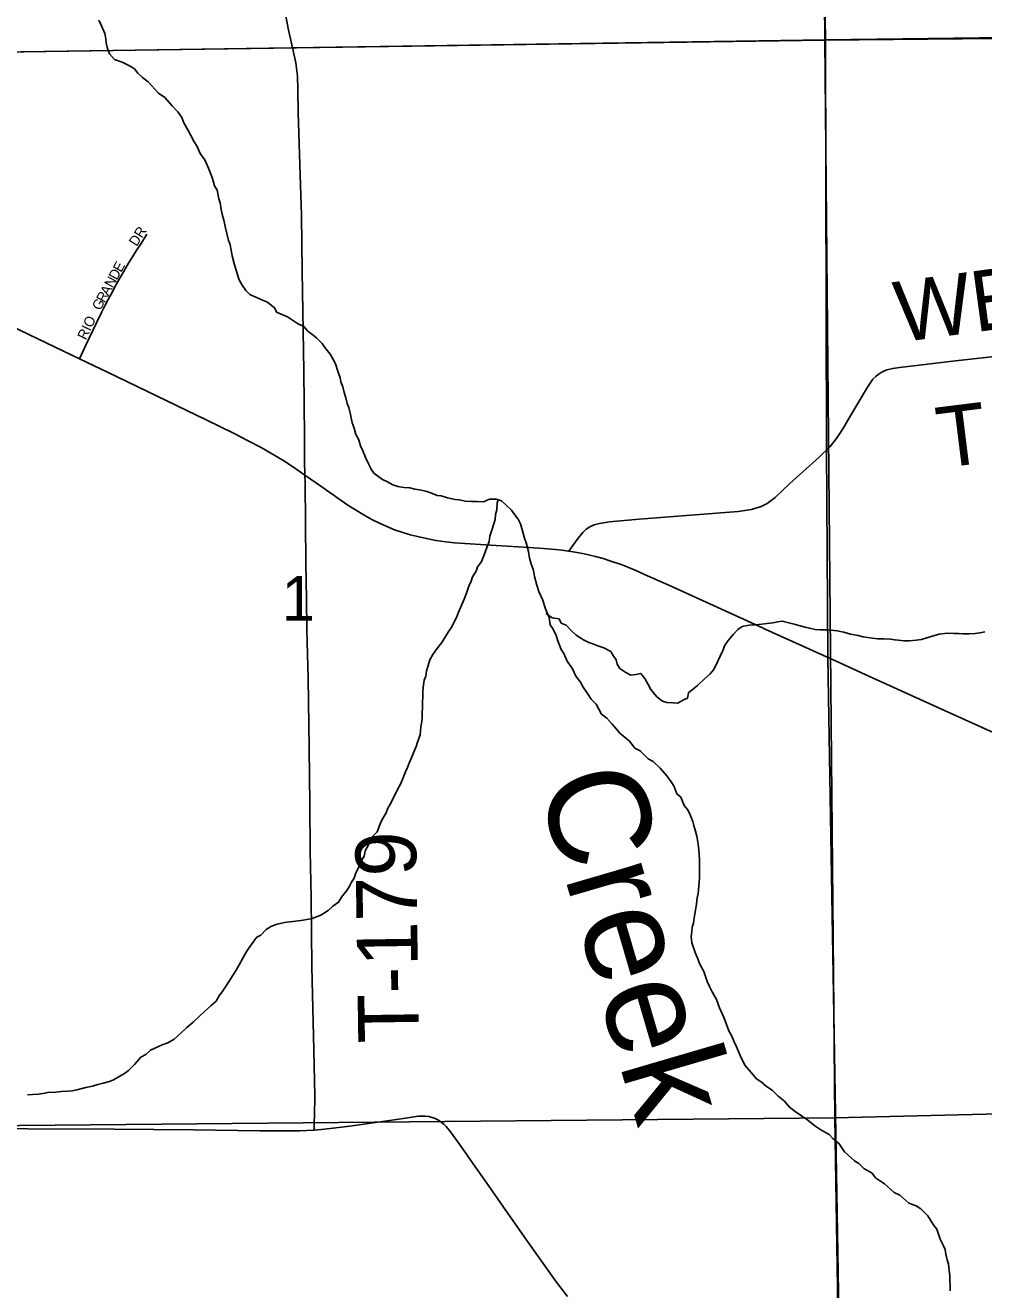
# Model space of a CAD drawing. Extents: x 1985906 to 2360102, y 891258 to 1222054.
# Drawn here: x 2168192 to 2172931, y 987802 to 994057 of the extents above; entities that cross this region are included whole.
import ezdxf

# ---------------------------------------------------------------- set-up
doc = ezdxf.new("R2010")
doc.units = 0
for name, color, linetype in [('GM_X_Minor_River', 7, 'Continuous'), ('GM_X_Minor_River_Text', 7, 'Continuous'), ('GM_X_Section', 7, 'Continuous'), ('GM_X_Section_Text', 7, 'Continuous'), ('GM_X_Township', 7, 'Continuous'), ('GM_X_Township_Road', 7, 'Continuous'), ('GM_X_Township_Road_Text', 7, 'Continuous'), ('GM_X_Township_Subdivision', 7, 'Continuous'), ('GM_X_Township_Subdivision_Text', 7, 'Continuous'), ('GM_X_US_Route', 7, 'Continuous')]:
    doc.layers.add(name, color=color, linetype=linetype)

msp = doc.modelspace()

# ---------------------------------------------------------------- linework, layer by layer
at = {"layer": 'GM_X_Minor_River'}
for points in [[(2168555.4, 994082.5), (2168569.6, 994054.4), (2168585.9, 994016.4)], [(2168585.9, 994016.4), (2168590, 993990.3), (2168592.2, 993970.3), (2168598.4, 993942.2), (2168608.6, 993916.2), (2168632.7, 993888.2), (2168670.8, 993874.3), (2168710.9, 993854.5), (2168733, 993840.6), (2168749.1, 993820.6), (2168771.2, 993798.6), (2168799.3, 993776.7), (2168851.7, 993720.8), (2168881.8, 993698.8), (2168918.1, 993658.9), (2168946.3, 993628.9), (2168966.4, 993600.9), (2168976.6, 993574.9), (2168996.9, 993536.9), (2169011, 993510.9), (2169027.2, 993480.8), (2169041.4, 993456.8), (2169057.6, 993422.8), (2169079.8, 993390.8), (2169098.1, 993350.8), (2169118.4, 993298.7), (2169128.7, 993262.6), (2169140.8, 993240.6), (2169149.1, 993198.5), (2169155.3, 993178.5), (2169161.5, 993146.4), (2169167.7, 993116.3), (2169173.9, 993092.2), (2169182.1, 993054.2), (2169196.6, 992992), (2169204.7, 992972), (2169208.8, 992951.9), (2169215.1, 992915.8), (2169227.4, 992871.8), (2169235.6, 992845.7), (2169247.9, 992801.6), (2169264.1, 992771.6), (2169282.2, 992745.6), (2169302.3, 992725.6), (2169364.5, 992697.9), (2169390.5, 992688), (2169426.7, 992658), (2169434.8, 992638), (2169488.9, 992614.2), (2169539.1, 992582.4), (2169569.2, 992566.5), (2169589.3, 992544.5), (2169609.4, 992528.6), (2169631.5, 992510.6), (2169659.7, 992482.7), (2169673.8, 992462.7), (2169700, 992430.7), (2169716.2, 992402.7), (2169728.4, 992376.7), (2169736.6, 992350.6), (2169748.8, 992312.5), (2169753, 992292.5), (2169763.1, 992268.5), (2169769.3, 992240.4), (2169777.5, 992214.3), (2169783.7, 992186.3), (2169791.8, 992166.2), (2169800.1, 992132.2), (2169808.4, 992090.1), (2169818.5, 992064), (2169826.8, 992031.9), (2169840.9, 992005.9), (2169849.1, 991975.9), (2169861.3, 991951.8), (2169875.5, 991915.8), (2169891.8, 991883.8), (2169901.9, 991861.8), (2169916, 991841.8), (2169958.2, 991809.9), (2169980.3, 991799.9), (2170010.3, 991784), (2170034.4, 991776.2), (2170064.4, 991770.3), (2170094.4, 991768.4), (2170118.4, 991762.5), (2170142.4, 991758.7), (2170172.4, 991752.8), (2170206.4, 991740.9), (2170228.5, 991731), (2170248.5, 991729.1), (2170280.5, 991719.3), (2170318.5, 991711.4), (2170338.5, 991709.5), (2170368.5, 991703.7), (2170398.5, 991701.8), (2170428.5, 991702), (2170458.5, 991700.1), (2170488.4, 991712.3), (2170520.3, 991712.5), (2170546.3, 991704.6), (2170572.5, 991680.7)], [(2170530.4, 991709.5), (2170526.4, 991694.5), (2170524.7, 991660.3), (2170516.9, 991636.2), (2170515, 991612.1), (2170501.4, 991563.9), (2170489.7, 991529.7), (2170485.8, 991503.6), (2170478, 991481.5), (2170470.2, 991461.3), (2170460.4, 991433.2), (2170446.6, 991401), (2170428.8, 991378.8), (2170421, 991356.7), (2170403.2, 991328.5), (2170397.4, 991306.4), (2170385.5, 991282.3), (2170373.8, 991248.1), (2170362, 991217.9), (2170346.3, 991179.7), (2170334.5, 991153.5), (2170324.7, 991127.4), (2170310.9, 991103.2), (2170301.1, 991081.1), (2170283.3, 991054.9), (2170269.4, 991032.8), (2170251.7, 991004.6), (2170227.9, 990972.3), (2170208.1, 990944.1), (2170192.3, 990917.9), (2170184.5, 990889.8), (2170176.7, 990863.7), (2170172.9, 990837.5), (2170165.1, 990817.4), (2170159.3, 990783.3), (2170157.5, 990761.2), (2170157.7, 990737.1), (2170155.9, 990707), (2170156.1, 990678.9), (2170154.2, 990656.8), (2170154.4, 990636.7), (2170152.6, 990612.7), (2170148.7, 990586.5), (2170145, 990546.4), (2170131.3, 990510.2), (2170125.5, 990490.1), (2170111.7, 990457.9), (2170099.9, 990429.7), (2170090.1, 990407.6), (2170082.3, 990385.5), (2170072.4, 990363.3), (2170060.6, 990335.2), (2170046.9, 990303), (2170033.1, 990276.8), (2170019.3, 990248.6), (2170007.5, 990226.5), (2169997.6, 990206.4), (2169985.8, 990184.2), (2169976, 990162.1), (2169962.2, 990135.9), (2169950.3, 990115.8), (2169932.7, 990067.5), (2169904.9, 990039.3), (2169889.2, 990003.1), (2169873.4, 989972.9), (2169867.6, 989946.8), (2169849.8, 989916.5), (2169842, 989892.4), (2169826.2, 989864.2), (2169818.4, 989838.1), (2169804.6, 989818), (2169794.7, 989797.8), (2169782.9, 989777.7), (2169755.2, 989743.4), (2169741.4, 989719.3), (2169713.5, 989699), (2169689.7, 989678.8), (2169653.9, 989654.6), (2169610.1, 989638.3), (2169566.2, 989630), (2169530.2, 989625.8), (2169500.3, 989621.7), (2169474.3, 989619.5), (2169438.4, 989611.3), (2169410.5, 989601.1), (2169382.7, 989584.9), (2169356.9, 989556.6), (2169337, 989546.5), (2169323.2, 989526.4), (2169305.3, 989504.2), (2169289.5, 989480), (2169277.7, 989459.9), (2169258, 989423.7), (2169234.3, 989383.4), (2169220.5, 989359.2), (2169200.7, 989329), (2169182.9, 989300.8), (2169169.1, 989280.7), (2169151.3, 989256.5), (2169135.5, 989230.3), (2169109.7, 989206.1)], [(2170572.5, 991680.7), (2170596.6, 991658.7), (2170612.8, 991634.7), (2170628.9, 991614.7), (2170641.1, 991590.7), (2170651.3, 991556.7), (2170661.5, 991520.6), (2170669.7, 991496.5), (2170680, 991454.4), (2170686.2, 991420.4), (2170694.4, 991392.3), (2170704.6, 991360.2), (2170710.9, 991330.2), (2170721.1, 991288.1), (2170731.4, 991256), (2170749.6, 991216), (2170763.9, 991169.9), (2170782.2, 991127.8), (2170788.5, 991091.7), (2170802.6, 991069.7), (2170816.8, 991037.7), (2170825, 991011.7), (2170841.3, 990969.6), (2170855.4, 990949.6), (2170871.7, 990911.5), (2170897.9, 990873.5), (2170914.2, 990837.5), (2170938.3, 990807.5), (2170950.5, 990783.5), (2170972.7, 990751.5), (2170990.9, 990723.5), (2171015, 990699.5), (2171041.4, 990649.5), (2171067.5, 990629.6), (2171093.7, 990599.6), (2171115.8, 990575.6), (2171134, 990553.7), (2171180.2, 990515.8), (2171206.4, 990481.8), (2171232.5, 990467.9), (2171272.7, 990427.9), (2171296.8, 990416), (2171331, 990382.1), (2171365.2, 990344.2), (2171385.4, 990314.2), (2171399.5, 990294.2), (2171413.8, 990256.1), (2171433.9, 990238.1), (2171450.2, 990198.1), (2171468.3, 990176.1), (2171480.5, 990152.1), (2171492.7, 990118), (2171498.8, 990098), (2171507, 990069.9), (2171513.2, 990045.9), (2171517.4, 990017.8), (2171521.6, 989991.7), (2171523.8, 989959.6), (2171526.1, 989921.5), (2171526.6, 989839.2), (2171522.9, 989799), (2171519.2, 989762.9), (2171515.4, 989740.8), (2171511.6, 989710.7), (2171505.8, 989680.5), (2171500.1, 989642.4), (2171496.3, 989616.3), (2171490.4, 989596.2), (2171488.6, 989576.1), (2171484.8, 989547.9), (2171489, 989517.9), (2171505.3, 989469.8), (2171517.5, 989439.7), (2171525.7, 989415.7), (2171547.9, 989375.7), (2171558.1, 989347.6), (2171566.3, 989323.6), (2171576.4, 989301.6), (2171588.6, 989275.5), (2171610.9, 989237.5), (2171625.1, 989197.4), (2171647.5, 989145.4), (2171671.9, 989083.3), (2171686.1, 989057.3), (2171696.2, 989031.2), (2171708.4, 989003.2), (2171718.6, 988981.2), (2171726.7, 988961.2), (2171751, 988913.1), (2171781.2, 988877.1), (2171807.5, 988845.2), (2171831.5, 988831.2), (2171857.7, 988807.3), (2171885.8, 988789.4), (2171913.9, 988761.4), (2171946.1, 988735.5), (2171970.3, 988707.5), (2171998.4, 988683.6), (2172062.6, 988641.8), (2172096.8, 988613.9), (2172126.9, 988594)], [(2170770.7, 991154.4), (2170770.1, 991145.8), (2170798.2, 991125.9), (2170832.2, 991120.1), (2170842.4, 991100), (2170866.4, 991090.2), (2170892.6, 991062.2), (2170916.7, 991040.2), (2170952.8, 991016.3), (2170978.9, 991004.4), (2170998.9, 990996.5), (2171023, 990986.6), (2171053, 990976.7), (2171087.1, 990958.8), (2171099.2, 990938.8), (2171113.4, 990918.8), (2171119.5, 990896.8), (2171131.7, 990874.8), (2171161.8, 990854.9), (2171185.8, 990843), (2171211.8, 990845.1), (2171235.7, 990851.3), (2171255.9, 990825.3), (2171272.1, 990795.3), (2171286.2, 990771.2), (2171314.5, 990735.3), (2171342.6, 990713.3), (2171364.6, 990707.4), (2171396.6, 990705.6), (2171418.6, 990703.7), (2171446.4, 990719.9), (2171466.4, 990728), (2171472.2, 990754.2), (2171515.9, 990790.5), (2171551.6, 990824.8), (2171579.4, 990849.1), (2171595.2, 990869.2), (2171607.1, 990889.4), (2171616.9, 990911.5), (2171628.7, 990935.7), (2171642.5, 990967.8), (2171650.3, 990987.9), (2171668.1, 991014.1), (2171693.9, 991044.4), (2171715.7, 991068.6), (2171737.5, 991082.8), (2171771.5, 991089), (2171799.4, 991091.1), (2171819.4, 991093.2), (2171847.3, 991095.4), (2171889.3, 991101.6), (2171913.2, 991105.8), (2171935.1, 991109.9), (2171955.2, 991104), (2172001.2, 991092.2), (2172023.2, 991086.3), (2172049.2, 991080.4), (2172069.3, 991074.5), (2172097.3, 991068.6), (2172123.3, 991066.8), (2172157.2, 991066.9), (2172177.2, 991065), (2172207.2, 991061.2), (2172239.2, 991055.3), (2172273.3, 991045.5), (2172311.3, 991037.7), (2172335.3, 991031.8), (2172379.3, 991026), (2172407.3, 991022.1), (2172439.2, 991022.3), (2172471.2, 991020.4), (2172491.2, 991016.5), (2172539.2, 991012.8), (2172563.2, 991012.9), (2172597.1, 991015.1), (2172623.1, 991019.2), (2172645, 991025.4), (2172670.9, 991033.5), (2172710.8, 991045.8), (2172750.7, 991050), (2172784.7, 991048.2), (2172808.7, 991048.3), (2172830.7, 991046.4), (2172860.6, 991046.6), (2172888.6, 991048.8), (2172912.5, 991050.9), (2172936.5, 991057)], [(2169109.7, 989206.1), (2169081.9, 989181.8), (2169056.1, 989157.6), (2169022.3, 989125.3), (2168990.6, 989099.1), (2168960.8, 989070.8), (2168929, 989042.5), (2168897.2, 989024.3), (2168869.3, 989014.1), (2168847.4, 989004), (2168811.5, 988987.7), (2168787.7, 988965.5), (2168763.8, 988953.3), (2168732.1, 988917), (2168702.4, 988886.8), (2168682.5, 988872.6), (2168660.6, 988858.4), (2168628.8, 988840.2), (2168608.9, 988832.1), (2168576.9, 988823.9), (2168551, 988817.7), (2168525.1, 988809.5), (2168491.2, 988803.3), (2168447.3, 988791.1), (2168423.4, 988786.9), (2168403.4, 988784.8), (2168369.5, 988782.6), (2168329.5, 988778.4), (2168309.5, 988780.3), (2168289.6, 988774.2), (2168257.7, 988770), (2168227.7, 988767.8), (2168203.7, 988765.7)], [(2172126.9, 988594), (2172167, 988570.1), (2172185.2, 988550.1), (2172217.3, 988524.2), (2172243.6, 988484.2), (2172291.8, 988440.3), (2172313.9, 988426.4), (2172338.1, 988402.4), (2172380.2, 988378.6), (2172396.3, 988356.6), (2172440.5, 988326.7), (2172488.7, 988282.8), (2172516.8, 988270.9), (2172561, 988231), (2172597.1, 988217.1), (2172621.2, 988203.2), (2172655.4, 988167.3), (2172681.7, 988125.3), (2172699.8, 988101.3), (2172716.1, 988053.2), (2172730.3, 988023.2), (2172740.5, 988001.1), (2172744.6, 987979.1), (2172750.8, 987951), (2172757, 987929), (2172761.2, 987898.9), (2172763.4, 987868.8), (2172763.6, 987844.7), (2172765.7, 987824.6), (2172765.9, 987796.5)]]:
    msp.add_lwpolyline(points, dxfattribs=at)
at = {"layer": 'GM_X_Section'}
for points in [[(2172101.4, 999284), (2172145.9, 993983.3), (2166921.2, 993907.4), (2166761.1, 993904.2), (2166684.6, 999218.7), (2172100.8, 999362)], [(2177736.2, 999340.4), (2177802.2, 994033.9), (2177414, 994034.4), (2172145.9, 993983.3), (2172101.4, 999284)], [(2177414, 994034.4), (2177522.2, 988700.2), (2174847.6, 988716.8), (2172194.5, 988652.6), (2172145.9, 993983.3)], [(2166921.2, 993907.4), (2172145.9, 993983.3), (2172194.5, 988652.6), (2166935.6, 988602.6)], [(2177522.2, 988700.2), (2177606.4, 983364), (2172279.3, 983302.3), (2172194.5, 988652.6), (2174847.6, 988716.8)], [(2172194.5, 988652.6), (2172279.3, 983302.3), (2166966.6, 983229.8), (2166935.6, 988602.6)]]:
    msp.add_lwpolyline(points, close=True, dxfattribs=at)
at = {"layer": 'GM_X_Township'}
for points in [[(2177799.9, 994032), (2174813.9, 994019.4), (2172149.7, 993984.9), (2172123.2, 995676.9), (2172090.4, 999358.1), (2172068.5, 1004681), (2172011.5, 1014316.1), (2171951.8, 1019539.4), (2171946, 1020163.9), (2171903.6, 1026111.4), (2173808.9, 1026114.5), (2177595.5, 1026120.2), (2180901.6, 1026116.5)], [(2172090.4, 999358.1), (2172123.2, 995676.9), (2172149.7, 993984.9), (2169506.3, 993945.3), (2166862.9, 993905.7), (2166552.4, 993914.1), (2165196.4, 993888.2), (2164159.2, 993883.8), (2156648.5, 993789.2), (2155970, 993782.4), (2150653.1, 993719.9), (2150432.4, 993719.5), (2145196.8, 993643.2), (2141214.5, 993611.3), (2141186.6, 998951), (2141184.7, 999312.3)], [(2177694.5, 972632.7), (2175875.3, 972587.6), (2173364.4, 972562.8), (2172413.7, 972560.3), (2172383.7, 975256.1), (2172383.7, 975340.9), (2172332.4, 977973.9), (2172328, 978009.2), (2172323.6, 978044.6), (2172320.8, 979010.9), (2172310.4, 981461), (2172282.9, 983305.3), (2172245.5, 985857.7), (2172244.4, 985925.1), (2172160.3, 990929.8), (2172154.7, 991965.8), (2172149.7, 993984.9), (2174813.9, 994019.4), (2177799.9, 994032)], [(2156648.5, 993789.2), (2164159.2, 993883.8), (2165196.4, 993888.2), (2166552.4, 993914.1), (2166862.9, 993905.7), (2169506.3, 993945.3), (2172149.7, 993984.9), (2172154.7, 991965.8), (2172160.3, 990929.8), (2172244.4, 985925.1), (2172245.5, 985857.7), (2172282.9, 983305.3), (2172310.4, 981461), (2172320.8, 979010.9), (2172323.6, 978044.6), (2172328, 978009.2), (2172332.4, 977973.9), (2172383.7, 975340.9), (2172383.7, 975256.1), (2172413.7, 972560.3), (2169717.9, 972555.4), (2167076.9, 972563.1), (2161682.5, 972546.6)]]:
    msp.add_lwpolyline(points, dxfattribs=at)
at = {"layer": 'GM_X_Township_Road'}
for points in [[(2169509.6, 993960.6), (2169491.4, 994041.1), (2169476.9, 994121), (2169464.9, 994234.3), (2169460.1, 994330.5), (2169454.9, 994576.5), (2169452, 994903.2), (2169451, 995050.1), (2169450, 995295.3), (2169442.7, 995588.5)], [(2169575, 991831.3), (2169573.5, 991901.3), (2169573.4, 992020.9), (2169569.2, 992346.9), (2169561, 992838.8), (2169557.5, 993118.3), (2169552.5, 993265.3), (2169542.4, 993625.4), (2169539.8, 993740), (2169538.1, 993805.7), (2169530.5, 993870.5), (2169509.6, 993960.6)], [(2172191.1, 991996), (2172197.6, 992004.1), (2172214.1, 992027.5), (2172239, 992065.6), (2172265.1, 992111.6), (2172357, 992266.4), (2172383.9, 992306.2), (2172397.5, 992319.2), (2172409.9, 992329.2), (2172424.1, 992338.7), (2172437.1, 992345.8), (2172453.1, 992352.2), (2172482, 992359.3), (2172515.5, 992364), (2172612.7, 992375.4), (2172791.6, 992396.7), (2172970.7, 992416.1), (2173392.7, 992475.6), (2173814.3, 992537.7), (2174186.8, 992594.4), (2174364.8, 992620.6), (2174706.8, 992657), (2174828.2, 992664.7)], [(2170880.3, 991455), (2170900.2, 991483.5), (2170925.8, 991520.3), (2170948.9, 991547.5), (2170966, 991564.7), (2170983.2, 991576.5), (2171004.5, 991585.9), (2171032, 991592.8), (2171080.3, 991600), (2171227.1, 991613.2), (2171717.7, 991652.2), (2171783.2, 991661.8), (2171830.8, 991677), (2171860.5, 991692.2), (2171900.9, 991721.3), (2171972.3, 991789.6), (2172118.5, 991921.3), (2172171.1, 991971.2), (2172191.1, 991996)], [(2169620.9, 988592.1), (2169621.2, 988629.9), (2169621.6, 988663.5), (2169623.6, 988759.8), (2169619.3, 988989.2), (2169610, 989399.2), (2169605.4, 989743.6), (2169601.4, 989972.5), (2169598.5, 990202.1), (2169595.3, 990481.1), (2169590.4, 990825.5), (2169586.5, 991005.7), (2169585.1, 991071.2), (2169582.7, 991218.5), (2169580.1, 991398.4), (2169575.8, 991791.5), (2169575, 991831.3)], [(2170197, 988656.4), (2170187.2, 988658.7), (2170170.4, 988660.8), (2170153.6, 988661.3), (2170136.8, 988660.3), (2170104.2, 988656.3), (2170039.3, 988646.7), (2169958.3, 988634.4), (2169796.3, 988611.1), (2169671.7, 988595.9), (2169620.9, 988592.1)], [(2170874, 987768.8), (2170814.6, 987846.9), (2170681.2, 988033.6), (2170568.7, 988194.8), (2170474.5, 988329), (2170418, 988409.4), (2170343.1, 988517), (2170295.1, 988583.8), (2170273.5, 988609), (2170261.5, 988620.7), (2170248.7, 988631.6), (2170234.8, 988641.2), (2170219.7, 988649.1), (2170203.6, 988654.9), (2170197, 988656.4)], [(2166937.8, 988607.5), (2166977.5, 988606.9), (2167108.5, 988606.1), (2167255.9, 988604.6), (2167436, 988602.6), (2167534.2, 988602.5), (2167665.2, 988603.9), (2167763.4, 988605.3), (2167878, 988604.3), (2168025.4, 988600.3), (2168205.4, 988598.9), (2168631.3, 988596.4), (2169024.5, 988592.6), (2169352.1, 988589), (2169548.5, 988588.3), (2169584.9, 988589.8), (2169620.9, 988592.1)]]:
    msp.add_lwpolyline(points, dxfattribs=at)
at = {"layer": 'GM_X_Township_Subdivision'}
msp.add_lwpolyline([(2168459.7, 992407.3), (2168490.1, 992471.6), (2168544.4, 992584.4), (2168570.2, 992639.2), (2168585.3, 992668.8), (2168602.3, 992700.9), (2168617.9, 992729.7), (2168642.1, 992774), (2168664.8, 992815), (2168703.2, 992879.9), (2168722.8, 992911.4), (2168741.2, 992941), (2168764.9, 992978.1), (2168793.8, 993023.2)], dxfattribs=at)
at = {"layer": 'GM_X_US_Route'}
for points in [[(2167814.4, 992717.9), (2168213.6, 992525.6), (2168459.7, 992407.3), (2168598, 992340.7), (2169085.9, 992105.8), (2169224.8, 992038.4), (2169291.7, 992003.5), (2169358.4, 991968.4), (2169406.9, 991940.1), (2169466.2, 991905.3), (2169518.5, 991870.5), (2169575, 991831.3), (2169653.3, 991776.6), (2169787.8, 991682.9), (2169846.2, 991646.8), (2169871.4, 991631.6), (2169906.7, 991612.1), (2169943.6, 991593.5), (2169991.7, 991572.4), (2170018.7, 991561.7), (2170054.7, 991549), (2170096.1, 991536.3), (2170139.8, 991525.7), (2170175.5, 991517.5), (2170223, 991508.6), (2170272.4, 991501.9), (2170314.4, 991497.3), (2170519.9, 991483.4), (2170683.7, 991473.2), (2170754.3, 991468.8), (2170813.5, 991463.7), (2170845.1, 991459.9), (2170877.7, 991455.4), (2170880.3, 991455), (2170911.2, 991450.5), (2170955.4, 991442.3), (2171012.1, 991429), (2171049.3, 991419.5), (2171083.3, 991408.2), (2171143.8, 991387.4), (2171208.1, 991360.9), (2171269.2, 991333.7), (2171373.8, 991287.7), (2171837.3, 991076.5), (2171854.7, 991068.6)], [(2171854.7, 991068.6), (2172201.1, 990911.2), (2172345.2, 990845.8), (2172718.9, 990676.5), (2173197, 990459.9), (2173600.6, 990277.5), (2173914.4, 990135), (2174258.3, 989979.7), (2174848.7, 989711.8), (2175293.7, 989508.8), (2175667.2, 989339.8), (2176250.2, 989076.6), (2176609, 988914.9), (2176817.9, 988818.8), (2176892.5, 988781.7), (2176963.8, 988743.5), (2177031, 988703.4), (2177090.4, 988667.3), (2177194.8, 988597), (2177292.6, 988526.3), (2177535.7, 988359.4), (2177635, 988300.1), (2177734.4, 988246.1)]]:
    msp.add_lwpolyline(points, dxfattribs=at)

# ---------------------------------------------------------------- texts
at = {"layer": 'GM_X_Minor_River_Text'}
msp.add_text('Creek', height=500.12, rotation=286.30391, dxfattribs=at).set_placement((2170721.1, 990312.9))
at = {"layer": 'GM_X_Section_Text'}
msp.add_text('1', height=221, rotation=0.00001, dxfattribs=at).set_placement((2169460, 991111.7))
at = {"layer": 'GM_X_Township_Road_Text'}
for s, rotation, p in [('WESTERN', 7.71151, (2172513.7, 992487.6)), ('T', 7.12608, (2172719, 991866.3)), ('T-179', 90.84147, (2170139, 989023.8))]:
    msp.add_text(s, height=300, rotation=rotation, dxfattribs=at).set_placement(p)
at = {"layer": 'GM_X_Township_Subdivision_Text'}
for s, rotation, p in [('DR', 57.98791, (2168743.4, 992959.6)), ('E', 61.30204, (2168666.4, 992831.4)), ('N', 61.29358, (2168624.1, 992754.2)), ('D', 61.27441, (2168645.2, 992792.8)), ('A', 61.2949, (2168603, 992715.6)), ('G', 61.29358, (2168562.8, 992642.3)), ('R', 61.27325, (2168583.9, 992680.9)), ('RIO', 64.54028, (2168492.3, 992497))]:
    msp.add_text(s, height=50, rotation=rotation, dxfattribs=at).set_placement(p)

doc.saveas('drawing.dxf')
